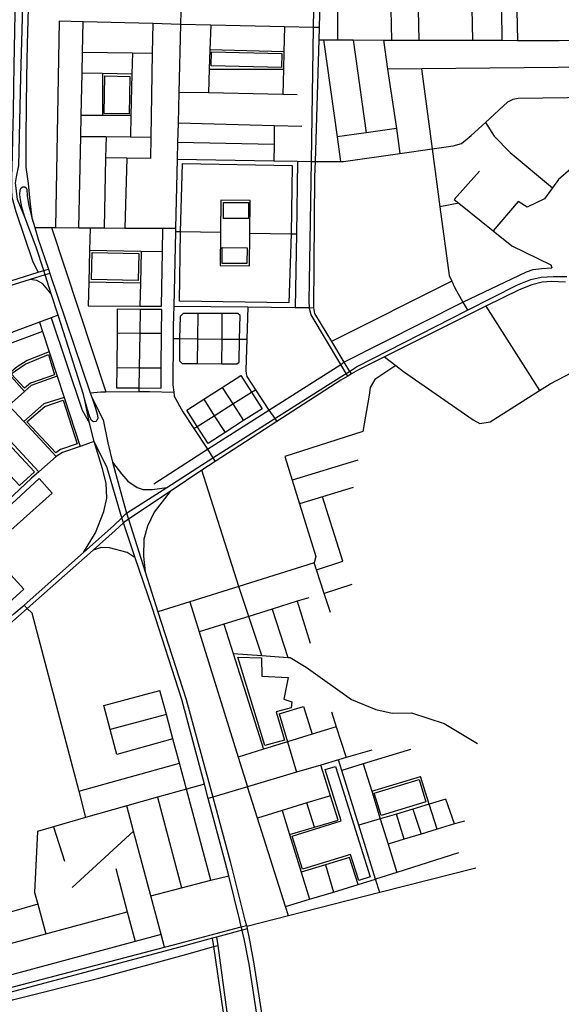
# Model space of a CAD drawing. Header units: millimetres. Extents: x 664923 to 767831, y 3118803 to 3207600.
# Tile 311 of 422: x 731980 to 733298, y 3163531 to 3165927. Entities that reach past the tile are written whole.
import ezdxf

# ---------------------------------------------------------------- set-up
doc = ezdxf.new("R2010")
doc.units = ezdxf.units.MM
for name, color, linetype in [('parks', 8, 'Continuous'), ('roads_2', 2, 'Continuous'), ('roads_3', 3, 'Continuous')]:
    doc.layers.add(name, color=color, linetype=linetype)

msp = doc.modelspace()

# ---------------------------------------------------------------- linework, layer by layer
at = {"layer": 'parks'}
for points in [[(732446.64, 3165848.82), (732617.44, 3165844.87), (732616.64, 3165810.91), (732445.84, 3165814.85), (732446.64, 3165848.82)], [(732187.29, 3165790.56), (732247.59, 3165789.52), (732245.95, 3165697.95), (732185.67, 3165699), (732187.29, 3165790.56)], [(732476.16, 3165482.23), (732536.44, 3165482.03), (732536.3, 3165443.18), (732476.02, 3165443.39), (732476.16, 3165482.23)], [(732156.34, 3165360.64), (732269.4, 3165358.13), (732267.91, 3165292.24), (732154.85, 3165294.75), (732156.34, 3165360.64)], [(732472.81, 3165372.63), (732533.09, 3165372.43), (732532.95, 3165333.57), (732472.67, 3165333.77), (732472.81, 3165372.63)], [(731959.27, 3165065.11), (731993.45, 3165088.93), (732049.98, 3165112.04), (732064.9, 3165063.28), (732006.01, 3165042.21), (731991.59, 3165030.35), (731959.27, 3165065.11)], [(731820.42, 3165036.03), (732016.2, 3164826.93), (731979.75, 3164793.15), (731783.97, 3165002.26), (731820.42, 3165036.03)], [(732041.08, 3164986.21), (732085.68, 3165000.98), (732119.65, 3164894.75), (732078.98, 3164881.22), (732067.98, 3164872.9), (731997.4, 3164948.32), (732041.08, 3164986.21)], [(731837.6, 3164635.58), (731953.25, 3164508.16), (731989.84, 3164541.42), (731903.46, 3164636.43), (732059.26, 3164775.1), (732027.66, 3164810.63), (731837.6, 3164635.58)], [(732576.66, 3164160.27), (732510.79, 3164375.33), (732568.44, 3164373.7), (732568.72, 3164329.08), (732632.77, 3164326.39), (732622.86, 3164273.24), (732641.93, 3164266.68), (732640.41, 3164252.57), (732604.33, 3164242.33), (732624.44, 3164173.92), (732576.66, 3164160.27)], [(732668.14, 3163859.19), (732642.76, 3163939.99), (732762.31, 3163977.17), (732723.16, 3164101.79), (732748.21, 3164109.57), (732832.65, 3163840.75), (732805.12, 3163832.18), (732785.21, 3163895.6), (732668.14, 3163859.19)], [(732842.76, 3164044.4), (732951.62, 3164077.66), (732968.39, 3164023.29), (732859.53, 3163990.04), (732842.76, 3164044.4)]]:
    msp.add_lwpolyline(points, close=True, dxfattribs=at)
at = {"layer": 'roads_2'}
for points in [[(732778.5, 3165060), (732774.34, 3165066.31), (732761, 3165088.36), (732688.85, 3165208.66), (732684.97, 3165224.54), (732684.89, 3165226.45), (732684.43, 3165242.6), (732689.83, 3165582.6), (732695, 3165908.38), (732697.09, 3166040.03), (732697.36, 3166057.13), (732697.8, 3166072.22)], [(732712.81, 3166071.95), (732712.71, 3166056.9), (732712.2, 3166039.73), (732708.29, 3165908.07), (732707.41, 3165878.29), (732698.62, 3165582.46), (732697.5, 3165544.53), (732695.13, 3165226.34), (732697.35, 3165212.53), (732738.45, 3165144.18), (732768.91, 3165093.54), (732782.32, 3165071.24), (732786.87, 3165065.02)], [(731523.07, 3164963.12), (731632.18, 3165062.07), (731650.06, 3165078.2), (731773.93, 3165189.97), (731792.9, 3165207.55), (731797.84, 3165212.13), (731841.84, 3165238.17), (731886.76, 3165264.01), (731922.41, 3165279.91), (731958.35, 3165291.34), (732024.8, 3165313.15), (732038.55, 3165316.87), (732049.72, 3165320.43)], [(732053.33, 3165309.71), (732041.97, 3165306.19), (732005.5, 3165294.9), (731924.43, 3165269.82), (731891.65, 3165255.44), (731847.09, 3165229.96), (731810.81, 3165208.64), (731799.56, 3165200.2), (731779.65, 3165185.25), (731733.37, 3165142.99), (731655.72, 3165072.1), (731637.59, 3165055.53), (731530.58, 3164954.95)], [(732056.73, 3165260.24), (732036.44, 3165284.7), (732021.38, 3165292.35), (732005.5, 3165294.9)], [(731503.82, 3163368.23), (731512.54, 3163373.61), (731524.26, 3163380.85), (731585.84, 3163434.36), (731606.87, 3163451.95), (731609.44, 3163453.77), (731627.48, 3163466.58), (731655.93, 3163482.94), (731696.95, 3163498.92), (731745.98, 3163512.89), (731865.15, 3163546.83), (731967.61, 3163573.72), (732332.13, 3163669.38), (732354.42, 3163675.24), (732519.09, 3163719.35), (732531.81, 3163722.67)], [(732533.28, 3163714.31), (732520.99, 3163711.19), (732458.67, 3163694.29), (732449.19, 3163691.72), (732357.24, 3163666.8), (731866.42, 3163536.12), (731759.42, 3163506.12), (731700.01, 3163489.45), (731659.48, 3163473.98), (731631.83, 3163459.08), (731614.98, 3163447.61), (731613.36, 3163446.5), (731590.98, 3163428.95), (731528.49, 3163374.32), (731508.15, 3163361.19)]]:
    msp.add_lwpolyline(points, dxfattribs=at)
at = {"layer": 'roads_3'}
for points in [[(732375.25, 3166078.14), (732374.49, 3166062.39), (732374.1, 3166046.27), (732371.02, 3165916.01), (732367.09, 3165750.56), (732365.3, 3165675.49), (732364.18, 3165628.1), (732363.23, 3165588.02), (732359.23, 3165419.55), (732359.04, 3165411.17), (732354.73, 3165230.08), (732353.61, 3165182.37), (732353.42, 3165151.43), (732352.72, 3165038.43), (732354.62, 3165020.89), (732355.72, 3165010.79), (732377.19, 3164972.65), (732403.67, 3164932.03), (732436.61, 3164881.54), (732449.83, 3164861.25), (732455.48, 3164852.03)], [(732232.28, 3164702.65), (732228.56, 3164714.7), (732192.69, 3164836.78), (732160.96, 3164900.48), (732149.5, 3164945.63), (732138.23, 3165001.41), (732135.5, 3165014.88), (732073.37, 3165208.4), (732056.73, 3165260.24), (732041.97, 3165306.19), (732038.55, 3165316.87), (732020.25, 3165373.83), (731992.08, 3165447), (731974.29, 3165489.77), (731969.35, 3165529.93), (731972.15, 3165544.64), (731977.39, 3165572.37), (731979.42, 3165643.08), (731982.44, 3165788.35), (731990.99, 3166076.16)], [(732003.36, 3166074.89), (731998.29, 3165867.39), (731996.68, 3165786.82), (731994.6, 3165643.12), (731995, 3165568.56), (732000.82, 3165528.51), (732004.79, 3165485.72), (732009.7, 3165445.32), (732016.77, 3165421.58), (732025.16, 3165393.45), (732049.72, 3165320.43), (732053.33, 3165309.71), (732150.96, 3165019.46), (732156.59, 3165005.92), (732182.94, 3164953.55), (732194.7, 3164897.2), (732205.7, 3164850.18), (732207.79, 3164841.29), (732240.11, 3164725.89), (732244.8, 3164711.61)], [(731969.56, 3166027.85), (731965.71, 3165814.89), (731964.8, 3165764.4), (731963.64, 3165700.64), (731963.15, 3165673.45), (731962.28, 3165639.82), (731961.17, 3165596.79), (731959.81, 3165544.4), (731959.98, 3165514.4), (731960.94, 3165495.32), (731970.64, 3165460.52), (732011.45, 3165338.12), (732024.8, 3165313.15)], [(732752.26, 3166021.47), (732752.8, 3165950.08), (732753.33, 3165878.19)], [(732881.01, 3166022.9), (732882.6, 3165952.23), (732884.28, 3165877.87)], [(732947.99, 3166023.65), (732949.63, 3165951.4), (732951.3, 3165877.69)], [(733079.31, 3166025.11), (733080.3, 3165954.43), (733081.37, 3165877.38)], [(733151.56, 3166025.69), (733152.73, 3165877.2)], [(733188.08, 3166025.95), (733189.8, 3165949.69), (733191.42, 3165877.11)], [(732708.29, 3165908.07), (732695, 3165908.38), (732624.28, 3165910.05), (732444.62, 3165914.28), (732371.02, 3165916.01), (732303.75, 3165917.77), (732134.13, 3165922.18), (732075.67, 3165923.7), (732066.66, 3165421.28)], [(732124.13, 3165420.93), (732128.56, 3165643.29), (732129.58, 3165694.07), (732131.64, 3165797.4), (732132.66, 3165848.63), (732134.13, 3165922.18)], [(732303.75, 3165917.77), (732302.56, 3165846.13), (732299.17, 3165641.7), (732298.3, 3165589.37), (732240.78, 3165590.24), (732188.8, 3165591.03)], [(732444.62, 3165914.28), (732442.74, 3165853.65), (732441.29, 3165806.59), (732439.51, 3165749.07)], [(732624.28, 3165910.05), (732622.8, 3165849.53), (732621.75, 3165806.77), (732620.25, 3165745.34)], [(732707.41, 3165878.29), (732718.93, 3165878.27), (732753.33, 3165878.19), (732791.69, 3165878.09), (732864.75, 3165877.91), (732884.28, 3165877.87), (732951.3, 3165877.69), (733081.37, 3165877.38), (733152.73, 3165877.2), (733191.42, 3165877.11), (733292.4, 3165876.86), (733373.71, 3165878.89), (733426.32, 3165880.2), (733475.13, 3165881.42), (733538.72, 3165883.01), (733601.1, 3165884.56)], [(732718.93, 3165878.27), (732752.34, 3165642.47), (732760.83, 3165582.48)], [(732791.69, 3165878.09), (732822.74, 3165652.17)], [(732864.75, 3165877.91), (732875.17, 3165806.94), (732896.41, 3165662.33), (732905.28, 3165601.88)], [(732132.66, 3165848.63), (732254.04, 3165846.85), (732302.56, 3165846.13)], [(732254.04, 3165846.85), (732252.89, 3165795.02), (732250.64, 3165693.93), (732249.48, 3165642.17)], [(732622.8, 3165849.53), (732442.74, 3165853.65)], [(732252.89, 3165795.02), (732181.34, 3165796.42), (732131.64, 3165797.4)], [(732181.34, 3165796.42), (732181.36, 3165694.01)], [(732441.29, 3165806.59), (732621.75, 3165806.77)], [(733373.39, 3165811.86), (732957.87, 3165807.76), (732875.17, 3165806.94)], [(732957.87, 3165807.76), (732983.28, 3165612.9), (733002.43, 3165472.09), (733025.19, 3165304.76), (733031.14, 3165291.21), (733038.4, 3165274.72), (733058.03, 3165240.13), (733069.47, 3165219.98)], [(732655.09, 3165744.63), (732620.25, 3165745.34), (732439.51, 3165749.07), (732367.09, 3165750.56)], [(732363.23, 3165588.02), (732598.43, 3165584.11), (732656.15, 3165583.15), (732689.83, 3165582.6), (732698.62, 3165582.46), (732760.83, 3165582.48), (732768.03, 3165582.49), (732905.28, 3165601.88), (732983.28, 3165612.9), (733034.56, 3165620.16), (733055.17, 3165625.66), (733078.61, 3165645.4), (733113.31, 3165677.28), (733167.64, 3165727.17), (733180.69, 3165733.94), (733192.76, 3165736.13), (733373.03, 3165738.56), (733476.34, 3165739.94), (733542.12, 3165740.83), (733563.42, 3165741.12), (733601.79, 3165741.63), (733620.9, 3165741.89)], [(732250.64, 3165693.93), (732181.36, 3165694.01), (732129.58, 3165694.07)], [(732666.38, 3165667.3), (732599.22, 3165669.13), (732365.3, 3165675.49)], [(733113.31, 3165677.28), (733134.15, 3165644.24), (733173.4, 3165603.99), (733276.52, 3165518.46)], [(732599.22, 3165669.13), (732598.8, 3165623.85), (732598.43, 3165584.11)], [(732896.41, 3165662.33), (732822.74, 3165652.17), (732752.34, 3165642.47)], [(732128.56, 3165643.29), (732189.91, 3165642.72), (732249.48, 3165642.17), (732299.17, 3165641.7)], [(732189.91, 3165642.72), (732188.8, 3165591.03), (732185.09, 3165420.58)], [(732598.8, 3165623.85), (732364.18, 3165628.1)], [(732240.78, 3165590.24), (732235.84, 3165420.28)], [(732643.09, 3165572.13), (732640.48, 3165406.3), (732634.68, 3165238.47), (732368.98, 3165242.61), (732371.22, 3165411), (732375.7, 3165577.35), (732643.09, 3165572.13)], [(732656.15, 3165583.15), (732653.17, 3165406.07), (732650.17, 3165226.83)], [(733098.47, 3165559.04), (733037.45, 3165489.64), (733048.06, 3165481.06), (733131.8, 3165413.38), (733177.33, 3165376.57), (733272.58, 3165330.76), (733274.97, 3165323.54)], [(733321.11, 3165564.73), (733291.15, 3165538.72), (733276.52, 3165518.46), (733256.99, 3165491.46), (733215.05, 3165471.23), (733193.05, 3165484.65), (733131.8, 3165413.38)], [(731992.08, 3165447), (731985.25, 3165470.87), (731981.83, 3165489.09), (731980.46, 3165502.08), (731980.79, 3165513.16), (731983.47, 3165518.2), (731987.87, 3165520.77), (731992.61, 3165520.87), (731995.45, 3165518.44), (731997.2, 3165513.76), (731997.77, 3165499.65), (732001.89, 3165474.25), (732009.7, 3165445.32)], [(732469.49, 3165488.22), (732468.58, 3165409.65), (732467.65, 3165328.77), (732539.07, 3165327.97), (732539.99, 3165408.05), (732540.91, 3165487.42), (732469.49, 3165488.22)], [(733048.06, 3165481.06), (733002.43, 3165472.09)], [(732016.77, 3165421.58), (732057.14, 3165421.33), (732066.66, 3165421.28), (732124.13, 3165420.93), (732151.4, 3165420.78), (732185.09, 3165420.58), (732235.84, 3165420.28), (732328.13, 3165419.73), (732359.23, 3165419.55)], [(732057.14, 3165421.33), (732189.37, 3165021.91)], [(732151.4, 3165420.78), (732149.96, 3165365.86), (732147.94, 3165288.49), (732146.43, 3165230.57), (732272.52, 3165230.4), (732324.8, 3165230.33), (732327.12, 3165362.31), (732328.13, 3165419.73)], [(732468.58, 3165409.65), (732371.22, 3165411), (732359.04, 3165411.17)], [(732539.99, 3165408.05), (732640.48, 3165406.3), (732653.17, 3165406.07)], [(732327.12, 3165362.31), (732275.5, 3165363.35), (732149.96, 3165365.86)], [(732275.5, 3165363.35), (732273.77, 3165286.02), (732272.52, 3165230.4)], [(732306.23, 3164797.25), (732436.61, 3164881.54), (732586.28, 3164976.96), (732761, 3165088.36), (732768.91, 3165093.54), (733058.03, 3165240.13), (733212.99, 3165314.01), (733229.39, 3165319.52), (733249.4, 3165321.48), (733274.97, 3165323.54)], [(732273.77, 3165286.02), (732147.94, 3165288.49)], [(732240.11, 3164725.89), (732337.52, 3164788.73), (732449.83, 3164861.25), (732600.46, 3164956.53), (732759.79, 3165057.32), (732774.34, 3165066.31), (732782.32, 3165071.24), (732799.74, 3165082.01), (733069.47, 3165219.98), (733190.98, 3165282.15), (733223.92, 3165294.91), (733248.68, 3165300.43), (733277.75, 3165302.42), (733310.92, 3165302.28)], [(733308.35, 3165288.68), (733273.58, 3165289.87), (733250.87, 3165288.16), (733225.72, 3165282.01), (733195, 3165270.07), (733114.51, 3165229.98), (732867.72, 3165107.05), (732803.96, 3165075.29), (732786.87, 3165065.02), (732778.5, 3165060), (732761.2, 3165049.61), (732605.6, 3164949.04), (732455.48, 3164852.03), (732423.43, 3164830.67), (732346, 3164779.06), (732244.8, 3164711.61)], [(733031.14, 3165291.21), (732738.45, 3165144.18)], [(732217.38, 3165222.58), (732216.91, 3165165.32), (732216.21, 3165080.15), (732215.81, 3165031.59), (732269.64, 3165031.17), (732323.9, 3165030.74), (732324.29, 3165078.8), (732324.98, 3165164), (732325.45, 3165221.73), (732272.82, 3165222.14), (732217.38, 3165222.58)], [(732272.82, 3165222.14), (732271.87, 3165164.65), (732270.44, 3165079.48), (732269.64, 3165031.17), (732269.49, 3165022)], [(732354.73, 3165230.08), (732534.81, 3165228.11), (732650.17, 3165226.83), (732684.89, 3165226.45), (732695.13, 3165226.34)], [(732534.81, 3165228.11), (732532.61, 3165149.36), (732530.52, 3165074.4), (732531.14, 3165065.33), (732532.83, 3165058.94), (732553.8, 3165026.78), (732586.28, 3164976.96), (732600.46, 3164956.53), (732605.6, 3164949.04)], [(733114.51, 3165229.98), (733244.96, 3165024.88)], [(733124.81, 3164948.63), (733244.96, 3165024.88), (733270.81, 3165041.28), (733452.41, 3165136.04), (733608.91, 3165215.5)], [(732073.37, 3165208.4), (732056.29, 3165201.98), (732027.93, 3165191.34), (731964.75, 3165167.63), (731933.71, 3165152.55), (731922.73, 3165143.31), (731905.11, 3165128.48), (731840.42, 3165068.94), (731819.8, 3165049.97), (731773.48, 3165007.35), (731756.55, 3164991.77), (731655.65, 3164897.03), (731617.04, 3164860.8), (731491.06, 3164746.7), (731302.88, 3164576.3)], [(732027.93, 3165191.34), (732035.36, 3165168.65), (732051.56, 3165119.22), (732071.17, 3165059.37), (732088.19, 3165007.39), (732127.06, 3164888.71)], [(732056.29, 3165201.98), (732131.62, 3164977.06), (732149.5, 3164945.63)], [(732370.53, 3165204.65), (732368.81, 3165151.26), (732368.77, 3165096.86), (732375.02, 3165090.62), (732411.5, 3165090.28), (732470.81, 3165089.74), (732508.41, 3165089.39), (732513.63, 3165093.38), (732515.01, 3165149.56), (732516.65, 3165207.55), (732510.71, 3165212.43), (732472.01, 3165212.45), (732413.54, 3165212.51), (732377.61, 3165212.54), (732370.53, 3165204.65)], [(732413.54, 3165212.51), (732412.51, 3165150.75), (732411.5, 3165090.28)], [(732472.01, 3165212.45), (732471.4, 3165150.07), (732470.81, 3165089.74)], [(732035.36, 3165168.65), (731948.92, 3165136.24), (731925.43, 3165117.71), (731915.15, 3165108.05), (731875.85, 3165071.16), (731835.39, 3165033.18)], [(731733.37, 3165142.99), (731819.8, 3165049.97), (731835.39, 3165033.18), (732026.81, 3164827.16)], [(732216.91, 3165165.32), (732271.87, 3165164.65), (732324.98, 3165164)], [(732353.42, 3165151.43), (732368.81, 3165151.26), (732412.51, 3165150.75), (732471.4, 3165150.07), (732515.01, 3165149.56), (732532.61, 3165149.36)], [(732051.56, 3165119.22), (731997.89, 3165097.65), (731973.84, 3165082.72), (731953.5, 3165065.08)], [(731915.15, 3165108.05), (731953.5, 3165065.08), (731991.63, 3165022.34)], [(732867.72, 3165107.05), (732895.24, 3165085.47), (732914.1, 3165070.69), (733083.61, 3164953.75), (733099.58, 3164944.53), (733124.81, 3164948.63)], [(731875.85, 3165071.16), (731953.23, 3164988.15), (731989.62, 3164949.1), (732068.53, 3164864.45)], [(732324.29, 3165078.8), (732270.44, 3165079.48), (732216.21, 3165080.15)], [(732895.24, 3165085.47), (732844.28, 3165051.63), (732832.55, 3165032.33), (732830.38, 3165013.5), (732814.65, 3164924.67)], [(732071.17, 3165059.37), (732007.82, 3165036.74), (731991.63, 3165022.34), (731953.23, 3164988.15)], [(732386.19, 3164976.85), (732427.59, 3165003.35), (732472.96, 3165032.4), (732517.71, 3165061.05), (732543.91, 3165020.54), (732569.92, 3164980.32), (732524.65, 3164951.35), (732479.61, 3164922.51), (732438.4, 3164896.12), (732411.84, 3164937.18), (732386.19, 3164976.85)], [(732403.67, 3164932.03), (732411.84, 3164937.18), (732453.32, 3164963.37), (732498.71, 3164992.01), (732543.91, 3165020.54), (732553.8, 3165026.78)], [(732472.96, 3165032.4), (732498.71, 3164992.01), (732524.65, 3164951.35)], [(732088.19, 3165007.39), (732038.85, 3164992.53), (731989.62, 3164949.1)], [(732156.59, 3165005.92), (732163.95, 3164981.71), (732169.44, 3164964.98), (732169.78, 3164957.01), (732167.93, 3164951.47), (732164.77, 3164948.93), (732159.61, 3164948.83), (732154.75, 3164951.39), (732150.46, 3164960.88), (732144.94, 3164978.86), (732138.23, 3165001.41)], [(732150.96, 3165019.46), (732177.1, 3165021.89), (732189.37, 3165021.91), (732269.49, 3165022), (732295.71, 3165022.03), (732354.62, 3165020.89)], [(732427.59, 3165003.35), (732453.32, 3164963.37), (732479.61, 3164922.51)], [(732814.65, 3164924.67), (732624.78, 3164863.92)], [(732160.96, 3164900.48), (732156.27, 3164898.64), (732127.06, 3164888.71), (732083.7, 3164873.97), (732068.53, 3164864.45), (732026.81, 3164827.16), (732008.61, 3164811.47), (731979.32, 3164783.97), (731877.65, 3164688.55), (731822.63, 3164636.91), (731786.18, 3164603.57), (731681.74, 3164508.01), (731647.72, 3164476.88), (731636.28, 3164466.41), (731546.93, 3164386.96), (731506.12, 3164348.79), (731397.09, 3164248.64), (731363.93, 3164217.26), (731325.8, 3164182.89), (731323.49, 3164180.26), (731313.97, 3164171.54)], [(732135.48, 3164630.64), (732163.96, 3164678.66), (732184.24, 3164730.18), (732191.65, 3164762.59), (732190.46, 3164798.84), (732181, 3164833.97), (732160.96, 3164900.48)], [(732624.78, 3164863.92), (732642.69, 3164806.23), (732660.49, 3164748.91), (732700.44, 3164620.31), (732696.68, 3164605.29)], [(732205.7, 3164850.18), (732227.88, 3164822.15), (732242.8, 3164803.97), (732265.53, 3164788.76), (732280.38, 3164783.39), (732302.3, 3164783.82), (732337.52, 3164788.73)], [(732803.07, 3164855.16), (732642.69, 3164806.23)], [(732513.33, 3164547.72), (732423.43, 3164830.67)], [(732791.7, 3164788.47), (732717.05, 3164765.95), (732660.49, 3164748.91)], [(732346, 3164779.06), (732306.74, 3164728.26), (732290.67, 3164694.3), (732281.91, 3164663.15), (732281.07, 3164621.16), (732285.14, 3164583.7)], [(732766.51, 3164609.31), (732717.05, 3164765.95)], [(730817.7, 3163456.32), (730991.16, 3163610.24), (731000.94, 3163618.75), (731052.38, 3163663.53), (731120.54, 3163722.87), (731384.34, 3163961.34), (731438.48, 3164010.29), (731448.46, 3164019.31), (731662.39, 3164212.71), (731965.94, 3164480.86), (731990.4, 3164502.47), (732135.48, 3164630.64), (732209.3, 3164695.85), (732228.56, 3164714.7), (732240.11, 3164725.89)], [(732244.8, 3164711.61), (732232.28, 3164702.65), (732212.08, 3164683.67), (732158.68, 3164636.42), (731998.03, 3164494.26), (731668.2, 3164202.42), (731456.36, 3164010.49), (731446.48, 3164001.54), (731392.2, 3163952.36), (731297.61, 3163867.22), (731265.21, 3163838.06), (731125.41, 3163712.24), (731063.31, 3163656.36), (731012.62, 3163610.73), (730998.75, 3163598.24), (730827.11, 3163443.56)], [(732244.8, 3164711.61), (732285.14, 3164583.7), (732316.1, 3164485.79), (732385.25, 3164272.55), (732449.67, 3164034.98), (732492.29, 3163877.85), (732527.8, 3163735.75), (732531.81, 3163722.67), (732532.34, 3163719.67), (732533.28, 3163714.31), (732539.24, 3163686.78), (732549.96, 3163629.14), (732650.59, 3162984.08), (732679.06, 3162801.04), (732681.18, 3162787.38), (732791.78, 3162076.11), (732803.76, 3161998.23), (732805.75, 3161985.28), (732816.95, 3161912.41)], [(732792.71, 3161950.47), (732788.17, 3161983.71), (732786.38, 3161996.75), (732775.62, 3162075.44), (732708.18, 3162517.64), (732706.79, 3162526.71), (732636.95, 3162984.63), (732599.31, 3163230.61), (732597.85, 3163240.1), (732538.41, 3163628.6), (732526.8, 3163686), (732520.99, 3163711.19), (732519.09, 3163719.35), (732515.59, 3163734.53), (732488.41, 3163843.68), (732479.97, 3163877.62), (732438.75, 3164031.75), (732429.45, 3164066.5), (732374.32, 3164272.7), (732302, 3164496.68), (732261.14, 3164617.36), (732232.28, 3164702.65)], [(732261.14, 3164617.36), (732241.04, 3164630.69), (732198.3, 3164641.51), (732177.85, 3164642.77), (732158.68, 3164636.42)], [(732696.68, 3164605.29), (732513.33, 3164547.72), (732393.87, 3164510.2), (732316.1, 3164485.79)], [(732735.94, 3164484.54), (732720.84, 3164530.98), (732702.15, 3164588.48), (732696.68, 3164605.29)], [(732702.15, 3164588.48), (732766.51, 3164609.31)], [(732568.99, 3164379.44), (732537.43, 3164474.86), (732513.33, 3164547.72)], [(732787.93, 3164552.28), (732720.84, 3164530.98)], [(732683.4, 3164520.37), (732655.18, 3164511.57), (732594.29, 3164492.59), (732537.43, 3164474.86), (732476.59, 3164455.89), (732416.65, 3164437.2)], [(731990.4, 3164502.47), (731998.03, 3164494.26), (732009.51, 3164483.26), (732045.22, 3164348.37), (732123.52, 3164049.33), (732140.34, 3163985.12)], [(732393.87, 3164510.2), (732416.65, 3164437.2), (732511.77, 3164132.51), (732534.37, 3164060.07)], [(732655.18, 3164511.57), (732686.4, 3164409.56)], [(732594.29, 3164492.59), (732632.32, 3164375.09)], [(732476.59, 3164455.89), (732499.41, 3164384.21), (732573.49, 3164151.58)], [(732499.41, 3164384.21), (732568.99, 3164379.44), (732632.32, 3164375.09), (732638.05, 3164374.7), (732676.8, 3164350.88), (732787.6, 3164272.96), (732846.7, 3164248.35), (732885.95, 3164239.61), (732933.38, 3164240.16), (733012.84, 3164214.37), (733093.96, 3164165.22)], [(732184.78, 3164257.73), (732320.86, 3164294.8)], [(732386.08, 3164054.46), (732369.02, 3164117.36), (732352.84, 3164176.97), (732336.83, 3164235.95), (732320.86, 3164294.8)], [(732216.24, 3164138.75), (732200.21, 3164199.36), (732184.78, 3164257.73)], [(732336.83, 3164235.95), (732200.21, 3164199.36)], [(732611.51, 3164237.39), (732670.64, 3164255.49)], [(732611.51, 3164237.39), (732631.51, 3164169.51), (732653.36, 3164095.33)], [(732670.64, 3164255.49), (732691.26, 3164187.97)], [(732738.27, 3164242.19), (732750.09, 3164206.15), (732774.67, 3164131.26)], [(732750.09, 3164206.15), (732691.26, 3164187.97), (732631.51, 3164169.51), (732573.49, 3164151.58), (732511.77, 3164132.51)], [(732352.84, 3164176.97), (732216.24, 3164138.75)], [(732836.59, 3164149.62), (732774.67, 3164131.26), (732755.57, 3164125.61), (732713.04, 3164113.01), (732653.36, 3164095.33), (732534.37, 3164060.07), (732449.67, 3164034.98), (732438.75, 3164031.75)], [(732930.46, 3164150.53), (732815.8, 3164115.59), (732763.61, 3164099.7)], [(732123.52, 3164049.33), (732369.02, 3164117.36)], [(732754.84, 3163979.03), (732736.37, 3164038.26), (732713.04, 3164113.01)], [(732855.86, 3163802.38), (732845.81, 3163834.79), (732804.97, 3163966.4), (732763.61, 3164099.7), (732755.57, 3164125.61)], [(732815.8, 3164115.59), (732836.36, 3164049.3), (732857.23, 3163982.05), (732876.23, 3163920.77), (732897.74, 3163851.41)], [(732429.45, 3164066.5), (732386.08, 3164054.46), (732315.39, 3164034.84), (732240.47, 3164014.05), (732140.34, 3163985.12), (732061.82, 3163962.43), (732023.28, 3163951.3)], [(732836.36, 3164049.3), (732954.88, 3164084.82)], [(732995.65, 3163956.75), (732976.25, 3164017.71), (732954.88, 3164084.82)], [(732444.99, 3163832.43), (732386.08, 3164054.46)], [(732634.02, 3163745.66), (732626.83, 3163768.34), (732558.6, 3163983.65), (732534.37, 3164060.07)], [(732315.39, 3164034.84), (732373.94, 3163814.02)], [(732736.37, 3164038.26), (732678.93, 3164020.61), (732618.29, 3164001.98), (732558.6, 3163983.65)], [(732697.38, 3163961.94), (732678.93, 3164020.61)], [(733017.16, 3164029.96), (732976.25, 3164017.71), (732936.19, 3164005.71), (732896.37, 3163993.78), (732857.23, 3163982.05), (732804.97, 3163966.4)], [(733038.12, 3163969.55), (733017.16, 3164029.96)], [(732332.13, 3163669.38), (732323.78, 3163700.81), (732298.85, 3163794.56), (732256.9, 3163952.26), (732240.47, 3164014.05)], [(732618.29, 3164001.98), (732636.37, 3163943.8), (732664.84, 3163852.18), (732685.37, 3163786.1)], [(732915.12, 3163932.5), (732896.37, 3163993.78)], [(732936.19, 3164005.71), (732956.89, 3163945.08)], [(732636.37, 3163943.8), (732697.38, 3163961.94), (732754.84, 3163979.03)], [(733061.92, 3163976.72), (733038.12, 3163969.55), (732995.65, 3163956.75), (732956.89, 3163945.08), (732915.12, 3163932.5), (732876.23, 3163920.77)], [(732023.28, 3163951.3), (732016.17, 3163802.59), (732023.77, 3163774.34), (732043.19, 3163702.18)], [(732061.82, 3163962.43), (732089.19, 3163878.99)], [(732107.32, 3163815.22), (732256.9, 3163952.26)], [(733047.39, 3163899.31), (732897.74, 3163851.41), (732845.81, 3163834.79)], [(732782.03, 3163888.14), (732723.78, 3163870.26), (732664.84, 3163852.18)], [(732803.11, 3163821.83), (732782.03, 3163888.14)], [(732213.86, 3163860.9), (732241.73, 3163755.76), (732260.82, 3163683.79)], [(733089.45, 3163862.1), (732855.86, 3163802.38), (732634.02, 3163745.66), (732532.34, 3163719.67)], [(732723.78, 3163870.26), (732743.66, 3163803.79)], [(732298.85, 3163794.56), (732373.94, 3163814.02), (732444.99, 3163832.43), (732488.41, 3163843.68)], [(732626.83, 3163768.34), (732685.37, 3163786.1), (732743.66, 3163803.79), (732803.11, 3163821.83), (732845.81, 3163834.79)], [(732023.77, 3163774.34), (731920.48, 3163744.4)], [(731940.03, 3163673.59), (732043.19, 3163702.18), (732241.73, 3163755.76)], [(732323.78, 3163700.81), (732260.82, 3163683.79), (731959.68, 3163602.42), (731738.16, 3163542.56)], [(732519.06, 3163218.35), (732517.71, 3163227.47), (732476.16, 3163511), (732452.27, 3163671.06), (732449.19, 3163691.72)], [(732458.67, 3163694.29), (732461.9, 3163673.77), (732484.3, 3163511.43), (732528.9, 3163229.24), (732530.35, 3163220.07)], [(731560.61, 3163328.53), (731564.25, 3163340.81), (731539.84, 3163359.08), (731610.75, 3163420.96), (731630.43, 3163437.42), (731722.25, 3163473.1), (731765.73, 3163485.05), (731962.29, 3163541.39), (732172.45, 3163594.17), (732380.8, 3163650.92), (732452.27, 3163671.06), (732461.9, 3163673.77)]]:
    msp.add_lwpolyline(points, dxfattribs=at)

doc.saveas('drawing.dxf')
